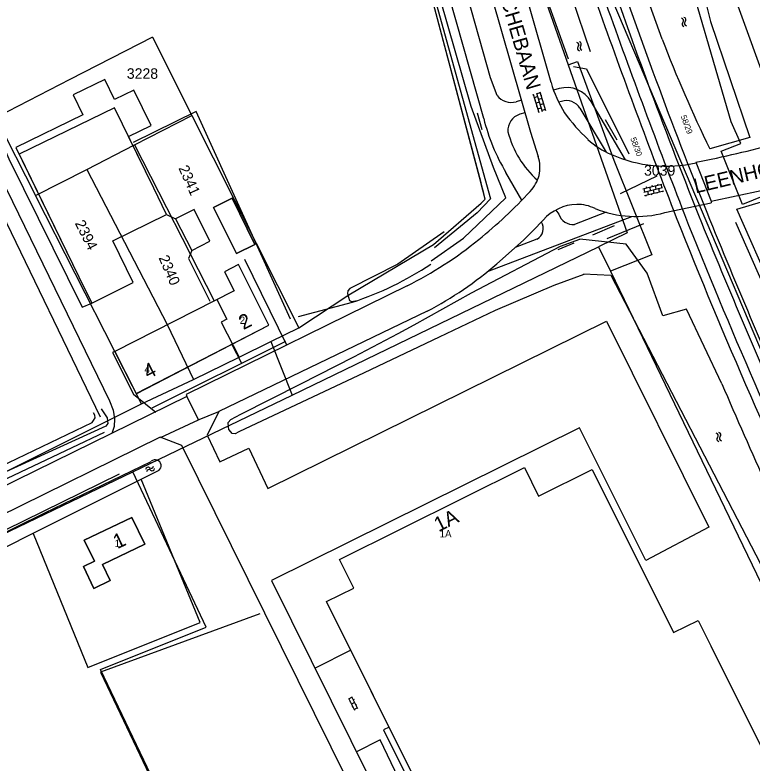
# Model space of a CAD drawing. Extents: x 148816 to 151297, y 399515 to 402500.
# Drawn here: x 149360.4 to 149486.6, y 400360.3 to 400488.3 of the extents above; entities that cross this region are included whole.
import ezdxf

# ---------------------------------------------------------------- set-up
doc = ezdxf.new("R2010")
doc.units = 0
for name, color, linetype in [('B01 Hoofdgebouw  [D] Norm', 7, 'Continuous'), ('B01 Hoofdgebouw  [T] Norm', 7, 'Continuous'), ('B01 hoofgebouw', 7, 'Continuous'), ('G01 perceelsgrens', 7, 'Continuous'), ('Q01 Spoorrail  [D] Norm', 7, 'Continuous'), ('Q05 Bomenrij  [D] Gem', 7, 'Continuous'), ('Q21 Lichtmast  Gem', 7, 'Continuous'), ('S02 Open verharding  Norm', 7, 'Continuous'), ('S05 Water  Norm', 7, 'Continuous'), ('T04 Haag heg  [D] Gem', 7, 'Continuous'), ('T09 Insteek water  [D] Norm', 7, 'Continuous'), ('T09 Insteek water  [T] Norm', 7, 'Continuous'), ('V00 Kant verharding algemeen  [T] Norm', 7, 'Continuous'), ('V00 Kant verharding algemeen secundair  [T] Gem', 7, 'Continuous'), ('Z01 perceelnummer', 7, 'Continuous'), ('Z02 huisnummer', 7, 'Continuous'), ('Z02 Huisnummer  [Tekst] Norm', 7, 'Continuous'), ('Z06 straatnaam', 7, 'Continuous'), ('Z19 Overige Tekst  [Tekst] Gem', 7, 'Continuous')]:
    doc.layers.add(name, color=color, linetype=linetype)

msp = doc.modelspace()

# ---------------------------------------------------------------- linework, layer by layer
at = {"layer": 'B01 Hoofdgebouw  [D] Norm'}
msp.add_lwpolyline([(149384.17, 400458.65), (149377.47, 400472.42), (149361.16, 400464.48), (149371.35, 400443.5)], dxfattribs=at)
msp.add_lwpolyline([(149387.93, 400453.43), (149390.67, 400448.01), (149393.8, 400449.59), (149391.07, 400455.01)], close=True, dxfattribs=at)
at = {"layer": 'B01 Hoofdgebouw  [T] Norm'}
for p, q in [((149386.36, 400454.15), (149384.17, 400458.65)), ((149397.58, 400456.94), (149394.41, 400455.35)), ((149401.5, 400449.04), (149397.58, 400456.94)), ((149377.16, 400449.67), (149386.36, 400454.15)), ((149394.41, 400455.35), (149398.32, 400447.51)), ((149380.64, 400442.52), (149377.16, 400449.67)), ((149398.32, 400447.51), (149401.5, 400449.04)), ((149398.7, 400445.6), (149396.27, 400444.36)), ((149403.89, 400435.21), (149398.7, 400445.6)), ((149396.27, 400444.36), (149397.92, 400441.13)), ((149371.35, 400443.5), (149373.56, 400439.02)), ((149373.56, 400439.02), (149380.64, 400442.52)), ((149397.92, 400441.13), (149377.51, 400430.75)), ((149381.18, 400423.51), (149403.89, 400435.21)), ((149377.51, 400430.75), (149381.18, 400423.55)), ((149416, 400395.11), (149447.65, 400410.86)), ((149447.65, 400410.86), (149450.06, 400406)), ((149450.06, 400406), (149459.22, 400410.55)), ((149459.22, 400410.55), (149473.17, 400382.64)), ((149380.42, 400402.33), (149372.28, 400398.42)), ((149382.63, 400397.74), (149380.42, 400402.33)), ((149372.28, 400398.42), (149374.01, 400394.83)), ((149375.4, 400394.27), (149382.63, 400397.74)), ((149374.01, 400394.83), (149372.15, 400393.93)), ((149376.72, 400391.52), (149375.4, 400394.27)), ((149418.41, 400390.24), (149416, 400395.11)), ((149372.15, 400393.93), (149373.95, 400390.19)), ((149373.95, 400390.19), (149376.72, 400391.52)), ((149413.77, 400387.93), (149418.41, 400390.24)), ((149429.92, 400355.56), (149413.77, 400387.93)), ((149473.17, 400382.64), (149477.36, 400384.71)), ((149477.36, 400384.71), (149479.6, 400380.24))]:
    msp.add_line(p, q, dxfattribs=at)
msp.add_lwpolyline([(149455.05, 400332.73), (149459.98, 400322.76), (149464.55, 400325.03), (149466.43, 400321.24), (149464.5, 400320.29), (149480.58, 400287.91), (149512.34, 400303.74), (149495.04, 400338.26), (149499.51, 400340.5), (149479.6, 400380.24)], dxfattribs=at)
at = {"layer": 'B01 hoofgebouw'}
for points in [[(149384.17, 400458.65), (149379.85, 400467.52), (149383.71, 400469.4), (149380.76, 400475.47), (149377.48, 400473.87), (149375.83, 400477.26), (149370.41, 400474.62), (149372.06, 400471.23), (149360.57, 400465.64), (149371.35, 400443.5)], [(149371.35, 400443.5), (149373.56, 400439.02), (149380.64, 400442.52), (149377.16, 400449.67), (149386.36, 400454.15), (149384.17, 400458.65)], [(149397.58, 400456.94), (149401.5, 400449.04), (149398.32, 400447.51), (149394.41, 400455.35), (149397.58, 400456.94)], [(149381.18, 400423.53), (149403.89, 400435.21), (149398.7, 400445.6), (149396.27, 400444.36), (149397.92, 400441.13), (149377.51, 400430.75), (149381.18, 400423.53)], [(149455.05, 400332.73), (149452.83, 400337.2), (149450.93, 400336.26), (149446.95, 400344.24), (149439.3, 400340.43), (149437.14, 400344.77), (149438.01, 400345.21), (149434.92, 400351.41), (149434.05, 400350.97), (149431.39, 400356.3), (149429.92, 400355.56), (149413.77, 400387.93), (149418.41, 400390.24), (149416, 400395.11), (149447.65, 400410.86), (149450.06, 400406), (149459.22, 400410.55), (149473.17, 400382.64), (149477.36, 400384.71), (149479.6, 400380.24)], [(149380.42, 400402.33), (149382.63, 400397.74), (149375.4, 400394.27), (149376.72, 400391.52), (149373.95, 400390.19), (149372.15, 400393.93), (149374.01, 400394.83), (149372.28, 400398.42), (149380.42, 400402.33)], [(149455.05, 400332.73), (149477.96, 400286.61), (149512.34, 400303.74), (149495.04, 400338.26), (149499.51, 400340.5), (149479.6, 400380.24)]]:
    msp.add_lwpolyline(points, dxfattribs=at)
at = {"layer": 'G01 perceelsgrens'}
for points in [[(149429.46, 400500), (149440.17, 400459.63)], [(149448.02, 400500), (149455.13, 400479.77)], [(149557.27, 400316.7), (149544.05, 400339.04), (149535.31, 400354.65), (149530.26, 400364.77), (149518.78, 400390.82), (149509.9, 400411.81), (149499.23, 400436.04), (149489.7, 400454.93), (149488.63, 400457.35), (149484.98, 400455.88), (149481.33, 400464.99), (149484.65, 400466.32), (149483.01, 400470.01), (149474.3, 400500)], [(149480.52, 400500), (149492.87, 400465.86)], [(149383.95, 400484.53), (149369.79, 400477.28)], [(149383.95, 400484.53), (149390.71, 400471.11)], [(149455.13, 400479.77), (149456.7, 400480.33), (149462.93, 400463.49), (149469.42, 400447.26), (149462.34, 400444.5)], [(149455.13, 400479.77), (149465.22, 400451.03), (149460.33, 400448.66)], [(149369.79, 400477.28), (149357.4, 400470.9)], [(149380.87, 400466.07), (149390.71, 400471.11)], [(149390.71, 400471.11), (149409.01, 400434.78)], [(149357.12, 400470.76), (149363.92, 400457.4)], [(149372.7, 400461.89), (149380.87, 400466.07)], [(149380.87, 400466.07), (149394.52, 400439.4), (149394.97, 400439.63), (149396.69, 400436.25), (149395.7, 400435.74), (149398.78, 400429.78)], [(149363.92, 400457.4), (149372.7, 400461.89)], [(149372.7, 400461.89), (149386.49, 400435.32), (149390.98, 400425.95)], [(149409.01, 400434.78), (149417.56, 400440.43), (149432.07, 400449.01), (149440.2, 400456.11), (149440.92, 400456.8), (149440.17, 400459.63)], [(149382.09, 400421.75), (149377.51, 400430.75), (149363.92, 400457.4)], [(149407.86, 400423.25), (149460.33, 400448.66)], [(149460.33, 400448.66), (149462.34, 400444.5)], [(149462.34, 400444.5), (149508.47, 400348.94), (149535.22, 400305.59)], [(149404.23, 400432.46), (149409.01, 400434.78)], [(149398.78, 400429.78), (149404.23, 400432.46)], [(149404.23, 400432.46), (149407.86, 400423.25)], [(149390.98, 400425.95), (149398.78, 400429.78)], [(149382.09, 400421.75), (149390.98, 400425.95)], [(149380.61, 400410.15), (149407.86, 400423.25)], [(149354.16, 400407.99), (149359.85, 400410.65), (149382.09, 400421.75)], [(149278.52, 400361.09), (149380.61, 400410.15)], [(149535.22, 400305.59), (149520.35, 400293.38), (149434.85, 400251.22), (149375.06, 400376.33), (149393.14, 400383.56), (149380.61, 400410.15)]]:
    msp.add_lwpolyline(points, dxfattribs=at)
at = {"layer": 'Q01 Spoorrail  [D] Norm'}
for p, q in [((149440.67, 400457.74), (149429.46, 400500)), ((149439.54, 400471.58), (149440.35, 400468.72)), ((149461.43, 400470.41), (149463.46, 400466.97)), ((149462.96, 400452.22), (149459.29, 400450.64)), ((149468.03, 400452.6), (149461.74, 400450)), ((149456.1, 400449.24), (149453.32, 400448.12))]:
    msp.add_line(p, q, dxfattribs=at)
msp.add_lwpolyline([(149456.04, 400479.5), (149458.23, 400479.09), (149465.51, 400464.55)], dxfattribs=at)
for centre, radius, start, end in [((150302.74, 400784.45), 888.99, 198.66072, 201.81868), ((150302.74, 400784.45), 887.49, 198.69343, 201.81868), ((150842.51, 400983.8), 1466.47, 199.66624, 201.171), ((150842.51, 400983.8), 1467.97, 199.66624, 201.171), ((150415.35, 400828.93), 1012.27, 201.72769, 205.27615), ((150635.92, 400924.19), 1248.76, 202.08931, 203.99655), ((150415.35, 400828.93), 1013.77, 201.72769, 205.4551), ((150635.92, 400924.19), 1250.26, 202.08931, 203.99655)]:
    msp.add_arc(centre, radius, start, end, dxfattribs=at)
at = {"layer": 'Q05 Bomenrij  [D] Gem'}
for points in [[(149353.58, 400406.45), (149375.77, 400416.93)], [(149283.13, 400363.02), (149345.74, 400393.85), (149378.31, 400409.77)]]:
    msp.add_lwpolyline(points, dxfattribs=at)
at = {"layer": 'Q21 Lichtmast  Gem'}
msp.add_lwpolyline([(149831.23, 399977.82), (149652.8, 400166.23), (149577.93, 400264.8), (149509.93, 400379.6), (149457.52, 400503.12), (149428.83, 400604.19), (149365.19, 400976.02), (149329.8, 401182.82), (149252.91, 401632.09)], dxfattribs=at)
at = {"layer": 'S02 Open verharding  Norm'}
for p, q in [((149449.18, 400474.64), (149449.03, 400474.6)), ((149449.13, 400474.78), (149450.1, 400471.63)), ((149449.7, 400474.96), (149450.68, 400471.81)), ((149450.32, 400474.99), (149449.75, 400474.82)), ((149450.28, 400475.14), (149451.25, 400471.98)), ((149449.9, 400474.34), (149449.32, 400474.16)), ((149449.47, 400473.68), (149449.33, 400473.64)), ((149450.19, 400473.38), (149449.62, 400473.21)), ((149450.62, 400474.04), (149450.04, 400473.86)), ((149450.47, 400474.52), (149450.61, 400474.56)), ((149450.76, 400473.56), (149450.91, 400473.6)), ((149449.77, 400472.73), (149449.62, 400472.68)), ((149449.91, 400472.25), (149450.49, 400472.43)), ((149450.91, 400473.08), (149450.34, 400472.91)), ((149451.21, 400472.13), (149450.63, 400471.95)), ((149451.06, 400472.6), (149451.2, 400472.65)), ((149450.06, 400471.77), (149449.92, 400471.73)), ((149467.91, 400458.59), (149471.12, 400459.38)), ((149470.49, 400459.23), (149470.45, 400459.37)), ((149470.97, 400459.35), (149471.12, 400458.77)), ((149468.06, 400458.01), (149471.26, 400458.8)), ((149468.06, 400458.62), (149468.2, 400458.04)), ((149468.2, 400457.42), (149471.41, 400458.22)), ((149468.55, 400458.74), (149468.51, 400458.89)), ((149468.69, 400458.16), (149468.83, 400457.58)), ((149469.03, 400458.86), (149469.18, 400458.28)), ((149469.52, 400458.98), (149469.48, 400459.13)), ((149469.66, 400458.4), (149469.8, 400457.82)), ((149470, 400459.11), (149470.14, 400458.52)), ((149470.77, 400458.06), (149470.63, 400458.65)), ((149471.26, 400458.18), (149471.3, 400458.04)), ((149468.35, 400457.46), (149468.39, 400457.31)), ((149469.32, 400457.7), (149469.36, 400457.55)), ((149470.29, 400457.94), (149470.33, 400457.8)), ((149417.51, 400371.41), (149418.53, 400369.35)), ((149417.57, 400371.28), (149418.11, 400371.55)), ((149418.05, 400371.68), (149419.07, 400369.62)), ((149418.47, 400371.16), (149418.33, 400371.1)), ((149417.8, 400370.83), (149417.66, 400370.76)), ((149418.56, 400370.65), (149418.02, 400370.38)), ((149418.24, 400369.93), (149418.11, 400369.87)), ((149418.46, 400369.49), (149419, 400369.75)), ((149418.91, 400370.27), (149418.78, 400370.2))]:
    msp.add_line(p, q, dxfattribs=at)
at = {"layer": 'S05 Water  Norm'}
for centre, start, end in [((149474.42, 400487.35), 315.1119, 78.967), ((149474.85, 400487.48), 315.1119, 78.967), ((149475.02, 400486.75), 135.1119, 258.967), ((149475.45, 400486.88), 135.1119, 258.967), ((149456.52, 400483.19), 315.1119, 78.967), ((149456.95, 400483.32), 315.1119, 78.967), ((149457.13, 400482.59), 135.1119, 258.967), ((149457.56, 400482.72), 135.1119, 258.967), ((149480.39, 400416.33), 315.1119, 78.967), ((149480.99, 400415.73), 135.1119, 258.967), ((149480.82, 400416.46), 315.1119, 78.967), ((149481.42, 400415.86), 135.1119, 258.967), ((149383.2, 400410.51), 51.1326, 174.9877), ((149383.73, 400411.17), 231.1326, 354.9877), ((149383.91, 400410.75), 231.1326, 354.9877), ((149383.37, 400410.09), 51.1326, 174.9877)]:
    msp.add_arc(centre, 0.425, start, end, dxfattribs=at)
at = {"layer": 'T04 Haag heg  [D] Gem'}
for p, q in [((149391.44, 400471.77), (149380.63, 400466.51)), ((149407.6, 400436.24), (149391.44, 400471.77)), ((149406.72, 400432.42), (149383.87, 400421.03))]:
    msp.add_line(p, q, dxfattribs=at)
for points in [[(149483.74, 400452.85), (149495.19, 400427.04), (149504.13, 400407.11), (149513.57, 400387.3), (149526.5, 400361.91), (149538.84, 400339.33), (149552.87, 400315.08), (149567.62, 400291.26), (149583.13, 400267.82)], [(149363.54, 400399.61), (149372.88, 400376.67), (149392.12, 400384.37), (149382.03, 400408.87)], [(149402.33, 400385.83), (149375.04, 400375.86)], [(149375.04, 400375.86), (149391.83, 400340.61), (149434.85, 400251.22)]]:
    msp.add_lwpolyline(points, dxfattribs=at)
at = {"layer": 'T09 Insteek water  [D] Norm'}
msp.add_line((149375.06, 400419.5), (149342.38, 400487.11), dxfattribs=at)
at = {"layer": 'T09 Insteek water  [T] Norm'}
for p, q in [((149448.24, 400500), (149455.14, 400480.83)), ((149452.85, 400500), (149458.88, 400482.09)), ((149471.18, 400484.2), (149465.48, 400500)), ((149476.34, 400500), (149479.49, 400487.18)), ((149479.49, 400487.18), (149486.23, 400467.35)), ((149486.23, 400467.35), (149479.34, 400465.41)), ((149433.91, 400451.19), (149425.93, 400445.68)), ((149468.65, 400444.15), (149465.05, 400449.07)), ((149425.93, 400445.68), (149417.74, 400441.48)), ((149457.78, 400443.92), (149452.65, 400442)), ((149457.74, 400444), (149462.41, 400443.78)), ((149471.3, 400436.84), (149468.65, 400444.15)), ((149462.41, 400443.78), (149500, 400371.24)), ((149417.74, 400441.48), (149417.41, 400441.12)), ((149452.65, 400442), (149442.61, 400437.73)), ((149417.41, 400441.12), (149417.36, 400440.66)), ((149417.36, 400440.66), (149417.49, 400440.02)), ((149428.76, 400435.27), (149438.59, 400440.75)), ((149417.49, 400440.02), (149417.69, 400439.48)), ((149417.69, 400439.48), (149418, 400439.28)), ((149418, 400439.28), (149419.06, 400439.45)), ((149442.61, 400437.73), (149433.04, 400433.18)), ((149475.34, 400437.98), (149471.3, 400436.84)), ((149481.41, 400425.21), (149475.34, 400437.98)), ((149425.99, 400433.82), (149428.76, 400435.27)), ((149418.43, 400429.84), (149425.99, 400433.82)), ((149433.04, 400433.18), (149420.21, 400427.07)), ((149409.34, 400425.19), (149418.43, 400429.84)), ((149420.21, 400427.07), (149398.74, 400416.96)), ((149399.08, 400420.02), (149409.34, 400425.19)), ((149397.39, 400419.07), (149399.08, 400420.02)), ((149396.89, 400418.6), (149397.39, 400419.07)), ((149396.97, 400417.83), (149396.89, 400418.6)), ((149397.04, 400417.37), (149396.97, 400417.83)), ((149397.35, 400416.96), (149397.04, 400417.37)), ((149397.6, 400416.71), (149397.35, 400416.96)), ((149398.13, 400416.61), (149397.6, 400416.71)), ((149398.74, 400416.96), (149398.13, 400416.61))]:
    msp.add_line(p, q, dxfattribs=at)
msp.add_lwpolyline([(149483.96, 400455.08), (149488.22, 400456.33), (149509.12, 400409.42), (149518.5, 400389.73), (149527, 400373.04), (149523.19, 400370.83), (149514.55, 400387.79), (149505.13, 400407.58), (149496.19, 400427.49)], close=True, dxfattribs=at)
for points in [[(149375.16, 400420.92), (149375.74, 400420.06), (149376.2, 400419.37), (149376.28, 400418.81), (149376.33, 400418.38), (149375.95, 400417.97), (149352.9, 400407.48)], [(149352.72, 400409.51), (149353.26, 400409), (149353.64, 400409.01), (149373.66, 400418.55), (149373.86, 400418.94), (149374.14, 400419.37), (149374.12, 400419.85), (149373.86, 400420.21)], [(149285.53, 400363.83), (149335.12, 400388.12), (149365.53, 400403.12), (149383.75, 400411.93)], [(149385.05, 400410.38), (149362.13, 400398.9), (149346.58, 400390.98), (149311.67, 400373.89), (149286.44, 400361.54)]]:
    msp.add_lwpolyline(points, dxfattribs=at)
for centre, radius, start, end in [((149707.89, 400575.83), 253.83, 201.1613, 205.7867), ((150343.01, 400794.89), 937.56, 203.22241, 205.56917), ((149384.43, 400411.19), 1.01, 307.2877, 132.5487)]:
    msp.add_arc(centre, radius, start, end, dxfattribs=at)
at = {"layer": 'V00 Kant verharding algemeen  [T] Norm'}
for p, q in [((149440.65, 400470.6), (149432.32, 400500)), ((149441.83, 400477.54), (149435.52, 400500)), ((149439.57, 400500), (149448.68, 400468.24)), ((149452.19, 400476.76), (149445.56, 400500)), ((149442.94, 400474.55), (149441.83, 400477.54)), ((149453.57, 400475.72), (149452.61, 400475.42)), ((149447.1, 400473.75), (149446.24, 400473.46)), ((149453.99, 400473.53), (149453.48, 400473.37)), ((149464.93, 400463.52), (149459.06, 400473.48)), ((149457.13, 400472.35), (149461.63, 400464.85)), ((149447.72, 400471.58), (149446.83, 400471.33)), ((149448.68, 400468.24), (149449.98, 400464.09)), ((149447.19, 400456.62), (149444.46, 400461.34)), ((149479.58, 400456.43), (149488.15, 400458.3)), ((149471.65, 400454.49), (149479.6, 400456.18)), ((149479.58, 400456.43), (149479.6, 400456.18)), ((149386.36, 400454.15), (149387.93, 400453.43)), ((149452.99, 400454.93), (149453.5, 400454.23)), ((149461.62, 400454.55), (149456.21, 400452.45)), ((149441.3, 400444.39), (149466, 400453.85)), ((149449.15, 400451.43), (149450.84, 400453.22)), ((149447.45, 400449.77), (149449.15, 400451.43)), ((149442.92, 400445.74), (149447.45, 400449.77)), ((149446.1, 400448.57), (149449.79, 400449.98)), ((149453.79, 400448.76), (149457.09, 400449.95)), ((149465.05, 400449.07), (149457.09, 400449.95)), ((149438.59, 400440.75), (149453.79, 400448.76)), ((149406.96, 400431.83), (149399.76, 400446.47)), ((149427.54, 400441.96), (149389.72, 400423.35)), ((149408.93, 400436.71), (149418.22, 400439.17)), ((149430.99, 400437.62), (149395.32, 400420.45)), ((149403.69, 400407.31), (149461.69, 400435.91)), ((149461.69, 400435.91), (149479.18, 400400.66)), ((149397.55, 400431.95), (149399.22, 400428.71)), ((149389.84, 400423.05), (149267.08, 400362.81)), ((149389.72, 400423.35), (149389.84, 400423.05)), ((149391.82, 400419.03), (149389.89, 400422.95)), ((149391.65, 400418.95), (149395.32, 400420.45)), ((149395.32, 400420.45), (149393.33, 400416.39)), ((149385.33, 400416.01), (149391.82, 400419.03)), ((149457.04, 400417.67), (149404.34, 400391.53)), ((149468.43, 400394.99), (149457.04, 400417.67)), ((149385.3, 400416.09), (149282.7, 400365.75)), ((149388.99, 400414.67), (149385.3, 400416.09)), ((149393.33, 400416.39), (149395.49, 400411.83)), ((149430.13, 400331.62), (149388.99, 400414.67)), ((149395.49, 400411.83), (149400.46, 400414.17)), ((149400.46, 400414.17), (149403.69, 400407.31)), ((149479.18, 400400.66), (149468.43, 400394.99)), ((149404.34, 400391.53), (149426.42, 400347.08)), ((149417.92, 400379.61), (149411.78, 400376.54))]:
    msp.add_line(p, q, dxfattribs=at)
for points in [[(149340.4, 400500.86), (149356.79, 400462.85), (149376.62, 400422.26), (149377.22, 400420.67), (149377.46, 400419.23), (149377.4, 400417.91), (149376.99, 400416.71)], [(149343.86, 400500.04), (149359.37, 400463.69), (149371.92, 400438.34), (149373.56, 400439.02)], [(149390.67, 400448.01), (149390.11, 400446.64), (149393.77, 400439.33)], [(149377.51, 400430.75), (149377.14, 400430.54), (149380.74, 400423.4), (149384.51, 400420.35)], [(149424.49, 400366.45), (149423.53, 400365.98), (149429.56, 400353.81), (149432.02, 400355.03)], [(149430.52, 400348.42), (149422.95, 400364.25), (149418.91, 400362.2)]]:
    msp.add_lwpolyline(points, dxfattribs=at)
for centre, radius, start, end in [((149469.63, 400481.46), 18.06, 195.0859, 213.1671), ((149454.84, 400470.98), 4.91, 30.6589, 105.0422), ((149445.41, 400476.5), 3.14, 218.1459, 285.245), ((149454.83, 400471), 2.66, 30.3978, 108.3741), ((149447.7, 400468.56), 2.9, 107.4015, 184.8766), ((149476.99, 400487.27), 27.41, 214.9106, 227.5859), ((149475.18, 400479.39), 35.63, 194.2959, 210.4463), ((149460.74, 400472.35), 16.43, 194.209, 228.4796), ((149467.32, 400476.35), 12.83, 226.5832, 248.0328), ((149444.88, 400632.14), 172.03, 280.7527, 285.5311), ((149471.86, 400485.14), 22.7, 245.7104, 283.1448), ((149443.93, 400462.13), 6.36, 348.4539, 17.9254), ((149442.73, 400463.21), 7.8, 319.212, 342.4305), ((149381.64, 400520.97), 91.86, 309.2837, 316.8266), ((149456.85, 400447.87), 8.04, 91.9677, 138.3285), ((149456.49, 400448.16), 7.75, 65.4527, 89.4124), ((149455.97, 400455.04), 2.6, 198.1882, 275.2953), ((149466.75, 400472.54), 18.71, 247.9038, 285.1946), ((149448.8, 400451.77), 2.05, 298.7333, 32.7706), ((149396.02, 400504.28), 69.84, 296.8334, 308.8258), ((149400.8, 400492.08), 55.7, 288.2258, 303.5595), ((149401.81, 400493.31), 62.87, 297.6503, 310.831)]:
    msp.add_arc(centre, radius, start, end, dxfattribs=at)
at = {"layer": 'V00 Kant verharding algemeen secundair  [T] Gem'}
for p, q in [((149429.84, 400500), (149441.82, 400456.85)), ((149438.51, 400472.64), (149430.65, 400500)), ((149442.36, 400462.23), (149438.51, 400472.64)), ((149476.98, 400463.14), (149479.58, 400456.43)), ((149444.47, 400457), (149442.36, 400462.23)), ((149437.18, 400450.14), (149444.47, 400457)), ((149441.82, 400456.85), (149439.54, 400454.47)), ((149439.54, 400454.47), (149432.24, 400448.49)), ((149431.68, 400446.27), (149437.18, 400450.14))]:
    msp.add_line(p, q, dxfattribs=at)
at = {"layer": 'Z01 perceelnummer'}
msp.add_lwpolyline([(149470.27, 400460.72), (149464.02, 400457.71)], dxfattribs=at)

# ---------------------------------------------------------------- texts
for s, p in [('3228', (149379.57, 400477.39)), ('3039', (149468.1, 400460.82))]:
    msp.add_text(s, height=1.8, dxfattribs=at).set_placement(p)
for s, rotation, p in [('2341', 294.0788, (149388.37, 400462.12)), ('2394', 296.7187, (149370.63, 400452.68)), ('2340', 293.4235, (149384.98, 400446.76))]:
    msp.add_text(s, height=1.8, rotation=rotation, dxfattribs=at).set_placement(p)
at = {"layer": 'Z02 huisnummer'}
for s, rotation, p in [('2', 27.2569, (149399.53, 400434.37)), ('4', 27.2569, (149383.21, 400425.96)), ('1A', 26.4114, (149432.93, 400399.82)), ('1', 25.6679, (149377.97, 400396.89))]:
    msp.add_text(s, height=2.5, rotation=rotation, dxfattribs=at).set_placement(p)
at = {"layer": 'Z02 Huisnummer  [Tekst] Norm'}
msp.add_text('58/29', height=1, rotation=290.4783, dxfattribs=at).set_placement((149474.35, 400470.97))
for s, p in [('2', (149398.89, 400435.45)), ('4', (149382.58, 400427.04)), ('1A', (149433.11, 400398.91)), ('1', (149377.49, 400397.26))]:
    msp.add_text(s, height=1.25, dxfattribs=at).set_placement(p)
at = {"layer": 'Z06 straatnaam'}
for s, rotation, p in [('ESSCHEBAAN', 286.1342, (149441.73, 400497.26)), ('LEENHOFLAAN', 13.3553, (149476.94, 400457.77))]:
    msp.add_text(s, height=2.5, rotation=rotation, dxfattribs=at).set_placement(p)
at = {"layer": 'Z19 Overige Tekst  [Tekst] Gem'}
msp.add_text('58/30', height=1, rotation=290.3378, dxfattribs=at).set_placement((149465.74, 400467.17))

doc.saveas('drawing.dxf')
